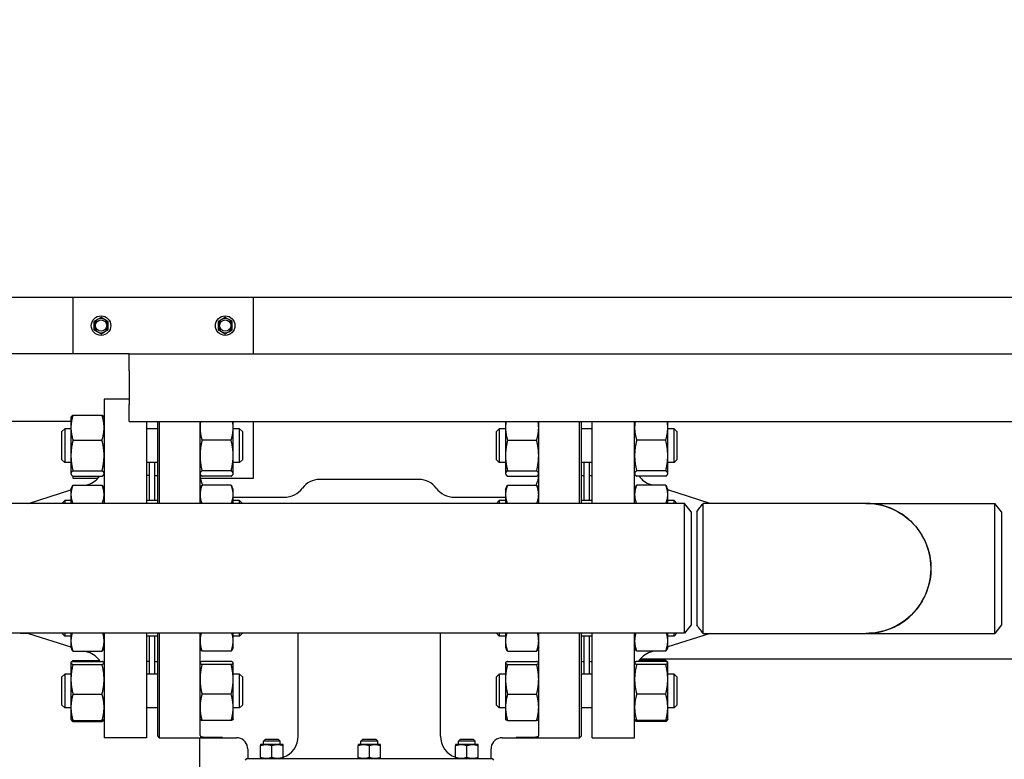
# Model space of a CAD drawing. Header units: inches. Extents: x 18 to 846, y -44 to 561.
# Tile 612 of 642: x 482 to 504, y 514 to 530. Entities that reach past the tile are written whole.
import ezdxf

# ---------------------------------------------------------------- set-up
doc = ezdxf.new("R2010")
doc.units = ezdxf.units.IN
doc.header["$LTSCALE"] = 24
doc.header["$MEASUREMENT"] = 0
doc.layers.add('Dimension (ANSI)', color=7, linetype='Continuous', lineweight=25)
doc.layers.add('Visible (ANSI)', color=7, linetype='Continuous', lineweight=30)
doc.styles.add('Note Text (ANSI)', font='tahoma.ttf')
doc.dimstyles.new('SB Fraction-16 (ANSI)', dxfattribs={"dimscale": 24, "dimtxt": 0.125, "dimasz": 0.098425, "dimexe": 0.125, "dimexo": 0.0625, "dimgap": 0.031496, "dimtad": 0, "dimtih": 1, "dimtoh": 1, "dimdec": 4, "dimrnd": 1e-08, "dimzin": 0, "dimdsep": 46, "dimlunit": 5, "dimtxsty": 'Note Text (ANSI)', "dimcen": 0.09, "dimdle": 0.393701, "dimclrd": 256, "dimclre": 256, "dimclrt": 256, "dimadec": 0, "dimazin": 3, "dimtfac": 0.96, "dimtofl": 0, "dimtmove": 0, "dimatfit": 3, "dimfxl": 1, "dimfrac": 2, "dimtolj": 1, "dimtzin": 12, "dimlwd": -1, "dimlwe": -1, "dimarcsym": 0})

# ---------------------------------------------------------------- blocks, each defined once
blk = doc.blocks.new('*D17')
at = {"layer": 'Defpoints', "color": 0, "transparency": 16777216}
for p in [(534.178, 542.244), (336.178, 524.056), (534.178, 524.056)]:
    blk.add_point(p, dxfattribs=at)
at = {"layer": 'Dimension (ANSI)', "transparency": 16777216}
for p, q in [((336.178, 525.556), (336.178, 545.244)), ((534.178, 525.556), (534.178, 545.244)), ((338.541, 542.244), (431.346, 542.244)), ((531.816, 542.244), (439.011, 542.244))]:
    blk.add_line(p, q, dxfattribs=at)
for points in [[(338.541, 542.638), (338.541, 541.851), (336.178, 542.244)], [(531.816, 542.638), (531.816, 541.851), (534.178, 542.244)]]:
    blk.add_solid(points, dxfattribs=at)
at = {"layer": 'Dimension (ANSI)', "transparency": 16777216, "insert": (432.102, 543.813), "char_height": 3, "attachment_point": 1, "style": 'Note Text (ANSI)'}
blk.add_mtext('\\A1;198', dxfattribs=at)

msp = doc.modelspace()

# ---------------------------------------------------------------- linework, layer by layer
at = {"layer": 'Visible (ANSI)'}
for p, q in [((483.36593, 524.0563), (469.36593, 524.0563)), ((483.36593, 524.0563), (483.36593, 522.8063)), ((487.36593, 524.0563), (483.36593, 524.0563)), ((506.58468, 524.0563), (487.36593, 524.0563)), ((487.36593, 522.8063), (487.36593, 524.0563)), ((483.99093, 523.61144), (483.91293, 523.5664)), ((484.06893, 523.5664), (483.99093, 523.61144)), ((486.74093, 523.61144), (486.66293, 523.5664)), ((486.81893, 523.5664), (486.74093, 523.61144)), ((483.91293, 523.5664), (483.83493, 523.52137)), ((483.83493, 523.52137), (483.83493, 523.4313)), ((483.83493, 523.4313), (483.83493, 523.34124)), ((484.14693, 523.52137), (484.06893, 523.5664)), ((484.14693, 523.4313), (484.14693, 523.52137)), ((484.14693, 523.34124), (484.14693, 523.4313)), ((486.66293, 523.5664), (486.58493, 523.52137)), ((486.58493, 523.52137), (486.58493, 523.4313)), ((486.58493, 523.4313), (486.58493, 523.34124)), ((486.89693, 523.52137), (486.81893, 523.5664)), ((486.89693, 523.4313), (486.89693, 523.52137)), ((486.89693, 523.34124), (486.89693, 523.4313)), ((483.83493, 523.34124), (483.91293, 523.2962)), ((483.91293, 523.2962), (483.99093, 523.25117)), ((483.99093, 523.25117), (484.06893, 523.2962)), ((484.06893, 523.2962), (484.14693, 523.34124)), ((486.58493, 523.34124), (486.66293, 523.2962)), ((486.66293, 523.2962), (486.74093, 523.25117)), ((486.74093, 523.25117), (486.81893, 523.2962)), ((486.81893, 523.2962), (486.89693, 523.34124)), ((484.61593, 522.8063), (472.56811, 522.8063)), ((484.61593, 522.8063), (532.54636, 522.8063)), ((484.61593, 522.4313), (484.61593, 522.8063)), ((484.61593, 522.4313), (484.61593, 521.6813)), ((484.05843, 521.8063), (484.05843, 519.4938)), ((484.61593, 521.8063), (484.05843, 521.8063)), ((484.61593, 521.3063), (484.61593, 521.6813)), ((483.32443, 521.39751), (483.32858, 521.40641)), ((483.32443, 521.39751), (483.32443, 521.171)), ((483.36952, 521.44899), (484.01334, 521.44899)), ((484.05843, 521.39751), (484.05428, 521.40641)), ((483.32443, 521.3063), (476.42843, 521.3063)), ((484.61593, 521.3063), (531.04636, 521.3063)), ((484.99843, 521.3063), (484.99843, 519.4938)), ((485.24593, 519.4938), (485.24593, 521.3063)), ((485.27718, 521.3063), (485.27718, 519.4938)), ((486.18343, 519.4938), (486.18343, 521.3063)), ((486.91743, 521.171), (486.91743, 521.3063)), ((487.36593, 520.0563), (487.36593, 521.3063)), ((492.94943, 521.3063), (492.94943, 521.171)), ((493.68343, 519.4938), (493.68343, 521.3063)), ((494.58968, 519.4938), (494.58968, 521.3063)), ((494.62093, 521.3063), (494.62093, 519.4938)), ((494.86843, 519.4938), (494.86843, 521.3063)), ((495.80843, 519.4938), (495.80843, 521.3063)), ((496.54243, 521.171), (496.54243, 521.3063)), ((483.12343, 521.08501), (483.18593, 521.14751)), ((483.12343, 520.46001), (483.12343, 521.08501)), ((483.18593, 521.14751), (483.18593, 520.39751)), ((483.32443, 521.14751), (483.18593, 521.14751)), ((483.32443, 521.171), (483.32443, 520.55478)), ((485.24593, 521.14751), (484.99843, 521.14751)), ((486.91743, 520.55478), (486.91743, 521.171)), ((487.06093, 521.14751), (486.91743, 521.14751)), ((487.06093, 520.39751), (487.06093, 521.14751)), ((487.12343, 521.08501), (487.06093, 521.14751)), ((487.12343, 521.08501), (487.12343, 520.46001)), ((492.74593, 521.08501), (492.80843, 521.14751)), ((492.74593, 520.46001), (492.74593, 521.08501)), ((492.80843, 521.14751), (492.80843, 520.39751)), ((492.94943, 521.14751), (492.80843, 521.14751)), ((492.94943, 521.171), (492.94943, 520.55478)), ((494.86843, 521.14751), (494.62093, 521.14751)), ((496.54243, 520.55478), (496.54243, 521.171)), ((496.68343, 521.14751), (496.54243, 521.14751)), ((496.68343, 520.39751), (496.68343, 521.14751)), ((496.74593, 521.08501), (496.68343, 521.14751)), ((496.74593, 521.08501), (496.74593, 520.46001)), ((483.36952, 520.89302), (484.01334, 520.89302)), ((486.87234, 520.89302), (486.22852, 520.89302)), ((492.99452, 520.89302), (493.63834, 520.89302)), ((496.49734, 520.89302), (495.85352, 520.89302)), ((483.32443, 520.55478), (483.32443, 520.15628)), ((486.91743, 520.15628), (486.91743, 520.55478)), ((492.94943, 520.55478), (492.94943, 520.15628)), ((496.54243, 520.15628), (496.54243, 520.55478)), ((483.12343, 520.46001), (483.18593, 520.39751)), ((483.32443, 520.39751), (483.18593, 520.39751)), ((485.24593, 520.39751), (484.99843, 520.39751)), ((485.05843, 520.39751), (485.05843, 519.55639)), ((485.17843, 520.39751), (485.17843, 519.55639)), ((487.06093, 520.39751), (486.91743, 520.39751)), ((487.12343, 520.46001), (487.06093, 520.39751)), ((492.74593, 520.46001), (492.80843, 520.39751)), ((492.94943, 520.39751), (492.80843, 520.39751)), ((494.86843, 520.39751), (494.62093, 520.39751)), ((494.68343, 520.39751), (494.68343, 519.55639)), ((494.80343, 520.39751), (494.80343, 519.55639)), ((496.68343, 520.39751), (496.54243, 520.39751)), ((496.74593, 520.46001), (496.68343, 520.39751)), ((483.32443, 520.15628), (483.32443, 520.14751)), ((483.32443, 520.14751), (483.32858, 520.13861)), ((483.36593, 520.09864), (483.36593, 520.0563)), ((483.36952, 520.21654), (484.01334, 520.21654)), ((483.36952, 520.09603), (484.01334, 520.09603)), ((484.05843, 520.14751), (484.05428, 520.13861)), ((485.05843, 520.1163), (484.99843, 520.1163)), ((485.18343, 519.55639), (485.18343, 520.1163)), ((485.18343, 520.1163), (485.24593, 520.1163)), ((486.18343, 520.14751), (486.18758, 520.13861)), ((486.87234, 520.21654), (486.22852, 520.21654)), ((486.87234, 520.09603), (486.22852, 520.09603)), ((486.91743, 520.14751), (486.91328, 520.13861)), ((486.91743, 520.14751), (486.91743, 520.15628)), ((492.94943, 520.15628), (492.94943, 520.14751)), ((492.94943, 520.14751), (492.95358, 520.13861)), ((492.99452, 520.21654), (493.63834, 520.21654)), ((492.99452, 520.09603), (493.63834, 520.09603)), ((493.68343, 520.14751), (493.67928, 520.13861)), ((494.62093, 520.1163), (494.68343, 520.1163)), ((494.80843, 519.55639), (494.80843, 520.1163)), ((494.80843, 520.1163), (494.86843, 520.1163)), ((495.80843, 520.14751), (495.81258, 520.13861)), ((496.49734, 520.21654), (495.85352, 520.21654)), ((496.49734, 520.09603), (495.85352, 520.09603)), ((496.54243, 520.14751), (496.53828, 520.13861)), ((496.54243, 520.14751), (496.54243, 520.15628)), ((483.32443, 519.80639), (483.35355, 519.86885)), ((483.36593, 520.0563), (483.9286, 520.0563)), ((483.36952, 519.89989), (484.01334, 519.89989)), ((483.65932, 519.89989), (483.7094, 519.91575)), ((484.05843, 519.80639), (484.0293, 519.86885)), ((485.17843, 520.0563), (485.18343, 520.0563)), ((485.18343, 519.9963), (485.17843, 519.9963)), ((486.18343, 519.80639), (486.21255, 519.86885)), ((486.18906, 520.0563), (487.36593, 520.0563)), ((486.87234, 519.89989), (486.22852, 519.89989)), ((486.91743, 519.80639), (486.8883, 519.86885)), ((491.03579, 520.02481), (488.83107, 520.02481)), ((492.94943, 519.80639), (492.97855, 519.86885)), ((492.99452, 519.89989), (493.63834, 519.89989)), ((493.68343, 519.80639), (493.6543, 519.86885)), ((494.80843, 519.9963), (494.80343, 519.9963)), ((495.80843, 519.80639), (495.83755, 519.86885)), ((496.49734, 519.89989), (495.85352, 519.89989)), ((496.20754, 519.89989), (496.15745, 519.91575)), ((496.54243, 519.80639), (496.5133, 519.86885)), ((482.3851, 519.4963), (483.32443, 519.79382)), ((483.32443, 519.80639), (483.32443, 519.69093)), ((483.32443, 519.69093), (483.32443, 519.4938)), ((486.91743, 519.69093), (486.91743, 519.80639)), ((486.91743, 519.4938), (486.91743, 519.69093)), ((492.94943, 519.80639), (492.94943, 519.69093)), ((492.94943, 519.69093), (492.94943, 519.4938)), ((496.54243, 519.69093), (496.54243, 519.80639)), ((497.48176, 519.4963), (496.54243, 519.79382)), ((496.54243, 519.4938), (496.54243, 519.69093)), ((496.91456, 519.4938), (460.0773, 519.4938)), ((482.20038, 519.4938), (482.2023, 519.4963)), ((482.3851, 519.4963), (482.2023, 519.4963)), ((482.2023, 519.4963), (482.2023, 519.4938)), ((482.3851, 519.4963), (482.3851, 519.4938)), ((483.12343, 519.49389), (483.18593, 519.55639)), ((483.12343, 519.4938), (483.12343, 519.49389)), ((483.18593, 519.55639), (483.18593, 519.4938)), ((483.32443, 519.55639), (483.18593, 519.55639)), ((485.24593, 519.55639), (484.99843, 519.55639)), ((486.91743, 519.63111), (488.04959, 519.63111)), ((487.06093, 519.55639), (486.91743, 519.55639)), ((487.06093, 519.4938), (487.06093, 519.55639)), ((487.12343, 519.49389), (487.06093, 519.55639)), ((487.12343, 519.49389), (487.12343, 519.4938)), ((491.81726, 519.63111), (492.94943, 519.63111)), ((492.74593, 519.49389), (492.80843, 519.55639)), ((492.74593, 519.4938), (492.74593, 519.49389)), ((492.80843, 519.55639), (492.80843, 519.4938)), ((492.94943, 519.55639), (492.80843, 519.55639)), ((494.86843, 519.55639), (494.62093, 519.55639)), ((496.68343, 519.55639), (496.54243, 519.55639)), ((496.68343, 519.4938), (496.68343, 519.55639)), ((496.74593, 519.49389), (496.68343, 519.55639)), ((496.74593, 519.49389), (496.74593, 519.4938)), ((496.91456, 516.6188), (496.91456, 519.4938)), ((497.05843, 519.3063), (496.91456, 519.4938)), ((500.93072, 519.4963), (497.32582, 519.4963)), ((500.93072, 519.4963), (503.78956, 519.4963)), ((503.78956, 516.6163), (503.78956, 519.4963)), ((503.93343, 519.3088), (503.78956, 519.4963)), ((497.05843, 519.3063), (497.05843, 516.8063)), ((497.18343, 519.30876), (497.18343, 516.80382)), ((503.93343, 519.3088), (503.93343, 516.8038)), ((496.91456, 516.6188), (460.0773, 516.6188)), ((482.20038, 516.6188), (482.2023, 516.6163)), ((482.2023, 516.6188), (482.2023, 516.6163)), ((482.3851, 516.6163), (482.2023, 516.6163)), ((482.3851, 516.6188), (482.3851, 516.6163)), ((482.3851, 516.6163), (483.32443, 516.31878)), ((483.12343, 516.61871), (483.12343, 516.6188)), ((483.12343, 516.61871), (483.18593, 516.55621)), ((483.18593, 516.6188), (483.18593, 516.55621)), ((483.32443, 516.6188), (483.32443, 516.44973)), ((484.05843, 516.6188), (484.05843, 514.3063)), ((484.99843, 516.6188), (484.99843, 514.3063)), ((485.24593, 514.33755), (485.24593, 516.6188)), ((485.27718, 516.6188), (485.27718, 514.3063)), ((486.18343, 514.35461), (486.18343, 516.6188)), ((486.91743, 516.44973), (486.91743, 516.6188)), ((487.06093, 516.55621), (487.06093, 516.6188)), ((487.12343, 516.61871), (487.06093, 516.55621)), ((487.12343, 516.6188), (487.12343, 516.61871)), ((488.35863, 514.3437), (488.35863, 516.61873)), ((491.50823, 514.3437), (491.50823, 516.61873)), ((492.74593, 516.61871), (492.74593, 516.6188)), ((492.74593, 516.61871), (492.80843, 516.55621)), ((492.80843, 516.6188), (492.80843, 516.55621)), ((492.94943, 516.6188), (492.94943, 516.44973)), ((493.68343, 514.35461), (493.68343, 516.6188)), ((494.58968, 514.3063), (494.58968, 516.6188)), ((494.62093, 516.6188), (494.62093, 514.33755)), ((494.86843, 514.3063), (494.86843, 516.6188)), ((495.80843, 514.3063), (495.80843, 516.6188)), ((496.54243, 516.44973), (496.54243, 516.6188)), ((497.48176, 516.6163), (496.54243, 516.31878)), ((496.68343, 516.55621), (496.68343, 516.6188)), ((496.74593, 516.61871), (496.68343, 516.55621)), ((496.74593, 516.6188), (496.74593, 516.61871)), ((497.05843, 516.8063), (496.91456, 516.6188)), ((497.32582, 516.6163), (500.93072, 516.6163)), ((500.93072, 516.6163), (503.78956, 516.6163)), ((503.93343, 516.8038), (503.78956, 516.6163)), ((483.32443, 516.55621), (483.18593, 516.55621)), ((483.32443, 516.44973), (483.32443, 516.30621)), ((485.24593, 516.55621), (484.99843, 516.55621)), ((485.05843, 516.55621), (485.05843, 515.7151)), ((485.17843, 516.55621), (485.17843, 515.7151)), ((485.18343, 515.9963), (485.18343, 516.55621)), ((487.06093, 516.55621), (486.91743, 516.55621)), ((486.91743, 516.30621), (486.91743, 516.44973)), ((492.94943, 516.55621), (492.80843, 516.55621)), ((492.94943, 516.44973), (492.94943, 516.30621)), ((494.86843, 516.55621), (494.62093, 516.55621)), ((494.68343, 516.55621), (494.68343, 515.7151)), ((494.80343, 516.55621), (494.80343, 515.7151)), ((494.80843, 515.9963), (494.80843, 516.55621)), ((496.68343, 516.55621), (496.54243, 516.55621)), ((496.54243, 516.30621), (496.54243, 516.44973)), ((483.32443, 516.30621), (483.34391, 516.26445)), ((483.36952, 516.21966), (484.01334, 516.21966)), ((483.63739, 516.21966), (483.7094, 516.19685)), ((484.05843, 516.30621), (484.03895, 516.26445)), ((486.18343, 516.30621), (486.20291, 516.26445)), ((486.87234, 516.21966), (486.22852, 516.21966)), ((486.91743, 516.30621), (486.89795, 516.26445)), ((492.94943, 516.30621), (492.96891, 516.26445)), ((492.99452, 516.21966), (493.63834, 516.21966)), ((493.68343, 516.30621), (493.66395, 516.26445)), ((495.80843, 516.30621), (495.82791, 516.26445)), ((496.49734, 516.21966), (495.85352, 516.21966)), ((496.22946, 516.21966), (496.15745, 516.19685)), ((496.54243, 516.30621), (496.52295, 516.26445)), ((483.32443, 515.9651), (483.32572, 515.96787)), ((483.32443, 515.9651), (483.32443, 515.96234)), ((483.32443, 515.96234), (483.32443, 515.6004)), ((483.32572, 515.96787), (483.32858, 515.974)), ((483.36952, 516.01658), (483.96111, 516.01658)), ((483.36952, 515.99622), (484.01334, 515.99622)), ((484.05843, 515.9651), (484.05714, 515.96787)), ((485.05843, 515.9963), (484.99843, 515.9963)), ((485.18343, 516.1163), (485.17843, 516.1163)), ((485.18343, 515.9963), (485.24593, 515.9963)), ((486.18343, 515.9651), (486.18472, 515.96787)), ((486.87234, 515.99622), (486.22852, 515.99622)), ((486.91743, 515.9651), (486.91614, 515.96787)), ((486.91743, 515.96234), (486.91743, 515.9651)), ((486.91743, 515.6004), (486.91743, 515.96234)), ((492.94943, 515.9651), (492.95072, 515.96787)), ((492.94943, 515.9651), (492.94943, 515.96234)), ((492.94943, 515.96234), (492.94943, 515.6004)), ((492.99452, 515.99622), (493.63834, 515.99622)), ((493.68343, 515.9651), (493.68214, 515.96787)), ((494.62093, 515.9963), (494.68343, 515.9963)), ((494.80843, 516.1163), (494.80343, 516.1163)), ((494.80343, 516.0563), (494.80843, 516.0563)), ((494.80843, 515.9963), (494.86843, 515.9963)), ((495.80843, 515.9651), (495.80972, 515.96787)), ((496.49734, 515.99622), (495.85352, 515.99622)), ((496.49734, 516.01658), (495.90575, 516.01658)), ((495.93826, 516.0563), (505.36696, 516.0563)), ((496.54114, 515.96787), (496.53828, 515.974)), ((496.54243, 515.9651), (496.54114, 515.96787)), ((496.54243, 515.96234), (496.54243, 515.9651)), ((496.54243, 515.6004), (496.54243, 515.96234)), ((483.36952, 515.92846), (484.01334, 515.92846)), ((486.87234, 515.92846), (486.22852, 515.92846)), ((492.99452, 515.92846), (493.63834, 515.92846)), ((496.49734, 515.92846), (495.85352, 515.92846)), ((483.12343, 515.6526), (483.18593, 515.7151)), ((483.12343, 515.0276), (483.12343, 515.6526)), ((483.18593, 515.7151), (483.18593, 514.9651)), ((483.32443, 515.7151), (483.18593, 515.7151)), ((483.32443, 515.6004), (483.32443, 514.97816)), ((485.24593, 515.7151), (484.99843, 515.7151)), ((487.06093, 515.7151), (486.91743, 515.7151)), ((486.91743, 514.97816), (486.91743, 515.6004)), ((487.06093, 514.9651), (487.06093, 515.7151)), ((487.12343, 515.6526), (487.06093, 515.7151)), ((487.12343, 515.6526), (487.12343, 515.0276)), ((492.74593, 515.6526), (492.80843, 515.7151)), ((492.74593, 515.0276), (492.74593, 515.6526)), ((492.80843, 515.7151), (492.80843, 514.9651)), ((492.94943, 515.7151), (492.80843, 515.7151)), ((492.94943, 515.6004), (492.94943, 514.97816)), ((494.86843, 515.7151), (494.62093, 515.7151)), ((496.68343, 515.7151), (496.54243, 515.7151)), ((496.54243, 514.97816), (496.54243, 515.6004)), ((496.68343, 514.9651), (496.68343, 515.7151)), ((496.74593, 515.6526), (496.68343, 515.7151)), ((496.74593, 515.6526), (496.74593, 515.0276)), ((483.36952, 515.27234), (484.01334, 515.27234)), ((486.87234, 515.27234), (486.22852, 515.27234)), ((492.99452, 515.27234), (493.63834, 515.27234)), ((496.49734, 515.27234), (495.85352, 515.27234)), ((483.12343, 515.0276), (483.18593, 514.9651)), ((483.32443, 514.9651), (483.18593, 514.9651)), ((483.32443, 514.97816), (483.32443, 514.7151)), ((485.24593, 514.9651), (484.99843, 514.9651)), ((486.91743, 514.7151), (486.91743, 514.97816)), ((487.06093, 514.9651), (486.91743, 514.9651)), ((487.12343, 515.0276), (487.06093, 514.9651)), ((492.74593, 515.0276), (492.80843, 514.9651)), ((492.94943, 514.9651), (492.80843, 514.9651)), ((492.94943, 514.97816), (492.94943, 514.7151)), ((494.86843, 514.9651), (494.62093, 514.9651)), ((496.54243, 514.7151), (496.54243, 514.97816)), ((496.68343, 514.9651), (496.54243, 514.9651)), ((496.74593, 515.0276), (496.68343, 514.9651)), ((483.32443, 514.7151), (483.32572, 514.71232)), ((483.32572, 514.71232), (483.32858, 514.7062)), ((483.36952, 514.68398), (484.01334, 514.68398)), ((483.36952, 514.66362), (484.01334, 514.66362)), ((484.05714, 514.71232), (484.05428, 514.7062)), ((484.05843, 514.7151), (484.05714, 514.71232)), ((486.18343, 514.7151), (486.18472, 514.71232)), ((486.87234, 514.68398), (486.22852, 514.68398)), ((486.91743, 514.7151), (486.91614, 514.71232)), ((492.94943, 514.7151), (492.95072, 514.71232)), ((492.99452, 514.68398), (493.63834, 514.68398)), ((493.68343, 514.7151), (493.68214, 514.71232)), ((495.80843, 514.7151), (495.80972, 514.71232)), ((495.80972, 514.71232), (495.81258, 514.7062)), ((496.49734, 514.68398), (495.85352, 514.68398)), ((496.49734, 514.66362), (495.85352, 514.66362)), ((496.54114, 514.71232), (496.53828, 514.7062)), ((496.54243, 514.7151), (496.54114, 514.71232)), ((484.99843, 514.3063), (484.05843, 514.3063)), ((485.24593, 514.33755), (485.27718, 514.3063)), ((485.27718, 514.3063), (486.18343, 514.3063)), ((486.17843, 505.96642), (486.17843, 514.3063)), ((486.68343, 514.30764), (486.18343, 514.30764)), ((486.18343, 514.30764), (486.18343, 514.3063)), ((486.18343, 514.3063), (486.98843, 514.3063)), ((487.62373, 514.2689), (487.58648, 514.23165)), ((487.96148, 514.23165), (487.58648, 514.23165)), ((487.58648, 514.1562), (487.58648, 514.23165)), ((487.92423, 514.2689), (487.62373, 514.2689)), ((487.92423, 514.2689), (487.96148, 514.23165)), ((487.96148, 514.1562), (487.96148, 514.23165)), ((489.78318, 514.2689), (489.74593, 514.23165)), ((490.12093, 514.23165), (489.74593, 514.23165)), ((489.74593, 514.1562), (489.74593, 514.23165)), ((490.08368, 514.2689), (489.78318, 514.2689)), ((490.08368, 514.2689), (490.12093, 514.23165)), ((490.12093, 514.1562), (490.12093, 514.23165)), ((491.94263, 514.2689), (491.90538, 514.23165)), ((492.28038, 514.23165), (491.90538, 514.23165)), ((491.90538, 514.1562), (491.90538, 514.23165)), ((492.24313, 514.2689), (491.94263, 514.2689)), ((492.24313, 514.2689), (492.28038, 514.23165)), ((492.28038, 514.1562), (492.28038, 514.23165)), ((492.87843, 514.3063), (493.68343, 514.3063)), ((493.68343, 514.30764), (493.18343, 514.30764)), ((493.68343, 514.3063), (493.68343, 514.30764)), ((493.68343, 514.3063), (494.58968, 514.3063)), ((494.62093, 514.33755), (494.58968, 514.3063)), ((494.86843, 514.3063), (495.80843, 514.3063)), ((487.23843, 514.0563), (487.23843, 513.8437)), ((487.64898, 514.1562), (487.52398, 514.1562)), ((487.52398, 513.86603), (487.52398, 514.13387)), ((487.89898, 514.1562), (487.64898, 514.1562)), ((487.77398, 513.86603), (487.77398, 514.13387)), ((488.02398, 514.1562), (487.89898, 514.1562)), ((488.02398, 513.86603), (488.02398, 514.13387)), ((489.80843, 514.1562), (489.68343, 514.1562)), ((489.68343, 513.86603), (489.68343, 514.13387)), ((490.05843, 514.1562), (489.80843, 514.1562)), ((489.93343, 513.86603), (489.93343, 514.13387)), ((490.18343, 514.1562), (490.05843, 514.1562)), ((490.18343, 513.86603), (490.18343, 514.13387)), ((491.96788, 514.1562), (491.84288, 514.1562)), ((491.84288, 513.86603), (491.84288, 514.13387)), ((492.21788, 514.1562), (491.96788, 514.1562)), ((492.09288, 513.86603), (492.09288, 514.13387)), ((492.34288, 514.1562), (492.21788, 514.1562)), ((492.34288, 513.86603), (492.34288, 514.13387)), ((492.62843, 513.8437), (492.62843, 514.0563)), ((487.21468, 513.8437), (487.18343, 513.81245)), ((487.21468, 513.8437), (487.27777, 513.8437)), ((487.27777, 513.8437), (488.79922, 513.8437)), ((488.79922, 513.8437), (491.06764, 513.8437)), ((491.06764, 513.8437), (492.58909, 513.8437)), ((492.58909, 513.8437), (492.65218, 513.8437)), ((492.65218, 513.8437), (492.68343, 513.81245))]:
    msp.add_line(p, q, dxfattribs=at)
for centre, radius in [((483.99093, 523.4313), 0.216), ((486.74093, 523.4313), 0.216), ((483.99093, 523.4313), 0.1248), ((486.74093, 523.4313), 0.1248)]:
    msp.add_circle(centre, radius, dxfattribs=at)
for centre, radius, start, end in [((483.99093, 523.4313), 0.156, 60, 120), ((486.74093, 523.4313), 0.156, 60, 120), ((483.99093, 523.4313), 0.156, 120, 180), ((483.99093, 523.4313), 0.156, 180, 240), ((483.99093, 523.4313), 0.156, 0, 60), ((483.99093, 523.4313), 0.156, 300, 0), ((486.74093, 523.4313), 0.156, 120, 180), ((486.74093, 523.4313), 0.156, 180, 240), ((486.74093, 523.4313), 0.156, 0, 60), ((486.74093, 523.4313), 0.156, 300, 0), ((483.99093, 523.4313), 0.156, 240, 300), ((486.74093, 523.4313), 0.156, 240, 300), ((483.55843, 520.39242), 0.5, 287.574716, 323.645749), ((486.68343, 520.13111), 0.5, 180, 207.543912), ((493.18343, 520.13111), 0.5, 332.456088, 0), ((496.30843, 520.39242), 0.5, 216.354251, 252.425284), ((488.83107, 519.55237), 0.47244, 90, 143.477266), ((491.03579, 519.55237), 0.47244, 36.522734, 90), ((488.04959, 520.13111), 0.5, 270, 323.477266), ((491.81726, 520.13111), 0.5, 216.522734, 270), ((500.93343, 518.0563), 1.44, 269.94622, 90.05378), ((483.55843, 515.72019), 0.5, 33.50812, 72.425284), ((496.30843, 515.72019), 0.5, 107.574716, 146.49188), ((486.98843, 514.0563), 0.25, 8.604112, 90), ((487.85863, 514.3437), 0.5, 289.311794, 0), ((492.00823, 514.3437), 0.5, 180, 250.688206), ((492.87843, 514.0563), 0.25, 90, 171.395888)]:
    msp.add_arc(centre, radius, start, end, dxfattribs=at)
for points, weights in [([(483.36952, 521.44899), (483.32443, 521.30002), (483.32443, 521.171)], [1, 1.0379548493, 1]), ([(483.32858, 521.40641), (483.33786, 521.42632), (483.36952, 521.44899)], [1.01611555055, 1.02634702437, 1]), ([(484.01334, 521.44899), (484.04499, 521.42632), (484.05428, 521.40641)], [1, 1.02634702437, 1.01611555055]), ([(484.05843, 521.171), (484.05843, 521.30002), (484.01334, 521.44899)], [1, 1.0379548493, 1]), ([(486.19472, 521.3063), (486.18343, 521.23737), (486.18343, 521.171)], [1.0189754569, 1.01917066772, 1]), ([(486.91743, 521.171), (486.91743, 521.23737), (486.90614, 521.3063)], [1, 1.01917066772, 1.0189754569]), ([(492.96072, 521.3063), (492.94943, 521.23737), (492.94943, 521.171)], [1.0189754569, 1.01917066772, 1]), ([(493.68343, 521.171), (493.68343, 521.23737), (493.67214, 521.3063)], [1, 1.01917066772, 1.0189754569]), ([(495.81972, 521.3063), (495.80843, 521.23737), (495.80843, 521.171)], [1.0189754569, 1.01917066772, 1]), ([(496.54243, 521.171), (496.54243, 521.23737), (496.53114, 521.3063)], [1, 1.01917066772, 1.0189754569]), ([(483.32443, 521.171), (483.32443, 521.04199), (483.36952, 520.89302)], [1, 1.0379548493, 1]), ([(484.01334, 520.89302), (484.05843, 521.04199), (484.05843, 521.171)], [1, 1.0379548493, 1]), ([(486.18343, 521.171), (486.18343, 521.04199), (486.22852, 520.89302)], [1, 1.0379548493, 1]), ([(486.87234, 520.89302), (486.91743, 521.04199), (486.91743, 521.171)], [1, 1.0379548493, 1]), ([(492.94943, 521.171), (492.94943, 521.04199), (492.99452, 520.89302)], [1, 1.0379548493, 1]), ([(493.63834, 520.89302), (493.68343, 521.04199), (493.68343, 521.171)], [1, 1.0379548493, 1]), ([(495.80843, 521.171), (495.80843, 521.04199), (495.85352, 520.89302)], [1, 1.0379548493, 1]), ([(496.49734, 520.89302), (496.54243, 521.04199), (496.54243, 521.171)], [1, 1.0379548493, 1]), ([(483.36952, 520.89302), (483.32443, 520.71176), (483.32443, 520.55478)], [1, 1.0379548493, 1]), ([(484.05843, 520.55478), (484.05843, 520.71176), (484.01334, 520.89302)], [1, 1.0379548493, 1]), ([(486.22852, 520.89302), (486.18343, 520.71176), (486.18343, 520.55478)], [1, 1.0379548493, 1]), ([(486.91743, 520.55478), (486.91743, 520.71176), (486.87234, 520.89302)], [1, 1.0379548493, 1]), ([(492.99452, 520.89302), (492.94943, 520.71176), (492.94943, 520.55478)], [1, 1.0379548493, 1]), ([(493.68343, 520.55478), (493.68343, 520.71176), (493.63834, 520.89302)], [1, 1.0379548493, 1]), ([(495.85352, 520.89302), (495.80843, 520.71176), (495.80843, 520.55478)], [1, 1.0379548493, 1]), ([(496.54243, 520.55478), (496.54243, 520.71176), (496.49734, 520.89302)], [1, 1.0379548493, 1]), ([(483.32443, 520.55478), (483.32443, 520.3978), (483.36952, 520.21654)], [1, 1.0379548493, 1]), ([(484.01334, 520.21654), (484.05843, 520.3978), (484.05843, 520.55478)], [1, 1.0379548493, 1]), ([(486.18343, 520.55478), (486.18343, 520.3978), (486.22852, 520.21654)], [1, 1.0379548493, 1]), ([(486.87234, 520.21654), (486.91743, 520.3978), (486.91743, 520.55478)], [1, 1.0379548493, 1]), ([(492.94943, 520.55478), (492.94943, 520.3978), (492.99452, 520.21654)], [1, 1.0379548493, 1]), ([(493.63834, 520.21654), (493.68343, 520.3978), (493.68343, 520.55478)], [1, 1.0379548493, 1]), ([(495.80843, 520.55478), (495.80843, 520.3978), (495.85352, 520.21654)], [1, 1.0379548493, 1]), ([(496.49734, 520.21654), (496.54243, 520.3978), (496.54243, 520.55478)], [1, 1.0379548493, 1]), ([(483.36952, 520.21654), (483.32443, 520.18425), (483.32443, 520.15628)], [1, 1.0379548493, 1]), ([(483.32443, 520.15628), (483.32443, 520.12832), (483.36952, 520.09603)], [1, 1.0379548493, 1]), ([(484.05843, 520.15628), (484.05843, 520.18425), (484.01334, 520.21654)], [1, 1.0379548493, 1]), ([(484.01334, 520.09603), (484.05843, 520.12832), (484.05843, 520.15628)], [1, 1.0379548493, 1]), ([(486.22852, 520.21654), (486.18343, 520.18425), (486.18343, 520.15628)], [1, 1.0379548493, 1]), ([(486.18343, 520.15628), (486.18343, 520.12832), (486.22852, 520.09603)], [1, 1.0379548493, 1]), ([(486.91743, 520.15628), (486.91743, 520.18425), (486.87234, 520.21654)], [1, 1.0379548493, 1]), ([(486.87234, 520.09603), (486.91743, 520.12832), (486.91743, 520.15628)], [1, 1.0379548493, 1]), ([(492.99452, 520.21654), (492.94943, 520.18425), (492.94943, 520.15628)], [1, 1.0379548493, 1]), ([(492.94943, 520.15628), (492.94943, 520.12832), (492.99452, 520.09603)], [1, 1.0379548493, 1]), ([(493.68343, 520.15628), (493.68343, 520.18425), (493.63834, 520.21654)], [1, 1.0379548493, 1]), ([(493.63834, 520.09603), (493.68343, 520.12832), (493.68343, 520.15628)], [1, 1.0379548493, 1]), ([(495.85352, 520.21654), (495.80843, 520.18425), (495.80843, 520.15628)], [1, 1.0379548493, 1]), ([(495.80843, 520.15628), (495.80843, 520.12832), (495.85352, 520.09603)], [1, 1.0379548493, 1]), ([(496.54243, 520.15628), (496.54243, 520.18425), (496.49734, 520.21654)], [1, 1.0379548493, 1]), ([(496.49734, 520.09603), (496.54243, 520.12832), (496.54243, 520.15628)], [1, 1.0379548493, 1]), ([(483.36952, 519.89989), (483.32443, 519.78791), (483.32443, 519.69093)], [1, 1.0379548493, 1]), ([(483.35355, 519.86885), (483.36062, 519.88399), (483.36952, 519.89989)], [1.01175569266, 1.00727059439, 1]), ([(484.05843, 519.69093), (484.05843, 519.78791), (484.01334, 519.89989)], [1, 1.0379548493, 1]), ([(484.01334, 519.89989), (484.02224, 519.88399), (484.0293, 519.86885)], [1, 1.00727059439, 1.01175569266]), ([(486.22852, 519.89989), (486.18343, 519.78791), (486.18343, 519.69093)], [1, 1.0379548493, 1]), ([(486.21255, 519.86885), (486.21962, 519.88399), (486.22852, 519.89989)], [1.01175569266, 1.00727059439, 1]), ([(486.91743, 519.69093), (486.91743, 519.78791), (486.87234, 519.89989)], [1, 1.0379548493, 1]), ([(486.87234, 519.89989), (486.88124, 519.88399), (486.8883, 519.86885)], [1, 1.00727059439, 1.01175569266]), ([(492.99452, 519.89989), (492.94943, 519.78791), (492.94943, 519.69093)], [1, 1.0379548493, 1]), ([(492.97855, 519.86885), (492.98562, 519.88399), (492.99452, 519.89989)], [1.01175569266, 1.00727059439, 1]), ([(493.63834, 519.89989), (493.64724, 519.88399), (493.6543, 519.86885)], [1, 1.00727059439, 1.01175569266]), ([(493.68343, 519.69093), (493.68343, 519.78791), (493.63834, 519.89989)], [1, 1.0379548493, 1]), ([(495.85352, 519.89989), (495.80843, 519.78791), (495.80843, 519.69093)], [1, 1.0379548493, 1]), ([(495.83755, 519.86885), (495.84462, 519.88399), (495.85352, 519.89989)], [1.01175569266, 1.00727059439, 1]), ([(496.54243, 519.69093), (496.54243, 519.78791), (496.49734, 519.89989)], [1, 1.0379548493, 1]), ([(496.49734, 519.89989), (496.50624, 519.88399), (496.5133, 519.86885)], [1, 1.00727059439, 1.01175569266]), ([(483.32443, 519.69093), (483.32443, 519.59876), (483.36485, 519.4938)], [1, 1.03600393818, 1.00370126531]), ([(484.01801, 519.4938), (484.05843, 519.59876), (484.05843, 519.69093)], [1.00370126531, 1.03600393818, 1]), ([(486.18343, 519.69093), (486.18343, 519.59876), (486.22385, 519.4938)], [1, 1.03600393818, 1.00370126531]), ([(486.87701, 519.4938), (486.91743, 519.59876), (486.91743, 519.69093)], [1.00370126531, 1.03600393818, 1]), ([(492.94943, 519.69093), (492.94943, 519.59876), (492.98985, 519.4938)], [1, 1.03600393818, 1.00370126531]), ([(493.64301, 519.4938), (493.68343, 519.59876), (493.68343, 519.69093)], [1.00370126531, 1.03600393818, 1]), ([(495.80843, 519.69093), (495.80843, 519.59876), (495.84885, 519.4938)], [1, 1.03600393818, 1.00370126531]), ([(496.50201, 519.4938), (496.54243, 519.59876), (496.54243, 519.69093)], [1.00370126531, 1.03600393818, 1]), ([(483.34958, 516.6188), (483.32443, 516.53077), (483.32443, 516.44973)], [1.01415327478, 1.02854559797, 1]), ([(484.05843, 516.44973), (484.05843, 516.53077), (484.03328, 516.6188)], [1, 1.02854559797, 1.01415327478]), ([(486.20858, 516.6188), (486.18343, 516.53077), (486.18343, 516.44973)], [1.01415327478, 1.02854559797, 1]), ([(486.91743, 516.44973), (486.91743, 516.53077), (486.89228, 516.6188)], [1, 1.02854559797, 1.01415327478]), ([(492.97458, 516.6188), (492.94943, 516.53077), (492.94943, 516.44973)], [1.01415327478, 1.02854559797, 1]), ([(493.68343, 516.44973), (493.68343, 516.53077), (493.65828, 516.6188)], [1, 1.02854559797, 1.01415327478]), ([(495.83358, 516.6188), (495.80843, 516.53077), (495.80843, 516.44973)], [1.01415327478, 1.02854559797, 1]), ([(496.54243, 516.44973), (496.54243, 516.53077), (496.51728, 516.6188)], [1, 1.02854559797, 1.01415327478]), ([(483.32443, 516.44973), (483.32443, 516.34295), (483.36952, 516.21966)], [1, 1.0379548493, 1]), ([(484.01334, 516.21966), (484.05843, 516.34295), (484.05843, 516.44973)], [1, 1.0379548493, 1]), ([(486.18343, 516.44973), (486.18343, 516.34295), (486.22852, 516.21966)], [1, 1.0379548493, 1]), ([(486.87234, 516.21966), (486.91743, 516.34295), (486.91743, 516.44973)], [1, 1.0379548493, 1]), ([(492.94943, 516.44973), (492.94943, 516.34295), (492.99452, 516.21966)], [1, 1.0379548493, 1]), ([(493.63834, 516.21966), (493.68343, 516.34295), (493.68343, 516.44973)], [1, 1.0379548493, 1]), ([(495.80843, 516.44973), (495.80843, 516.34295), (495.85352, 516.21966)], [1, 1.0379548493, 1]), ([(496.49734, 516.21966), (496.54243, 516.34295), (496.54243, 516.44973)], [1, 1.0379548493, 1]), ([(483.36952, 516.21966), (483.35393, 516.24294), (483.34391, 516.26445)], [1, 1.01279805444, 1.01696531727]), ([(484.03895, 516.26445), (484.02892, 516.24294), (484.01334, 516.21966)], [1.01696531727, 1.01279805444, 1]), ([(486.22852, 516.21966), (486.21293, 516.24294), (486.20291, 516.26445)], [1, 1.01279805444, 1.01696531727]), ([(486.89795, 516.26445), (486.88792, 516.24294), (486.87234, 516.21966)], [1.01696531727, 1.01279805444, 1]), ([(492.99452, 516.21966), (492.97893, 516.24294), (492.96891, 516.26445)], [1, 1.01279805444, 1.01696531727]), ([(493.66395, 516.26445), (493.65392, 516.24294), (493.63834, 516.21966)], [1.01696531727, 1.01279805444, 1]), ([(495.85352, 516.21966), (495.83793, 516.24294), (495.82791, 516.26445)], [1, 1.01279805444, 1.01696531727]), ([(496.52295, 516.26445), (496.51292, 516.24294), (496.49734, 516.21966)], [1.01696531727, 1.01279805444, 1]), ([(483.36952, 515.99622), (483.32443, 515.97806), (483.32443, 515.96234)], [1, 1.0379548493, 1]), ([(483.32443, 515.96234), (483.32443, 515.94661), (483.36952, 515.92846)], [1, 1.0379548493, 1]), ([(483.32858, 515.974), (483.33786, 515.99391), (483.36952, 516.01658)], [1.01611555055, 1.02634702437, 1]), ([(483.36952, 516.01658), (483.36597, 516.00486), (483.36272, 515.99339)], [1, 1.00288298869, 1.00532800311]), ([(484.05843, 515.96234), (484.05843, 515.97806), (484.01334, 515.99622)], [1, 1.0379548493, 1]), ([(484.01334, 515.92846), (484.05843, 515.94661), (484.05843, 515.96234)], [1, 1.0379548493, 1]), ([(486.22852, 515.99622), (486.18343, 515.97806), (486.18343, 515.96234)], [1, 1.0379548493, 1]), ([(486.18343, 515.96234), (486.18343, 515.94661), (486.22852, 515.92846)], [1, 1.0379548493, 1]), ([(486.91743, 515.96234), (486.91743, 515.97806), (486.87234, 515.99622)], [1, 1.0379548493, 1]), ([(486.87234, 515.92846), (486.91743, 515.94661), (486.91743, 515.96234)], [1, 1.0379548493, 1]), ([(492.99452, 515.99622), (492.94943, 515.97806), (492.94943, 515.96234)], [1, 1.0379548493, 1]), ([(492.94943, 515.96234), (492.94943, 515.94661), (492.99452, 515.92846)], [1, 1.0379548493, 1]), ([(493.68343, 515.96234), (493.68343, 515.97806), (493.63834, 515.99622)], [1, 1.0379548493, 1]), ([(493.63834, 515.92846), (493.68343, 515.94661), (493.68343, 515.96234)], [1, 1.0379548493, 1]), ([(495.85352, 515.99622), (495.80843, 515.97806), (495.80843, 515.96234)], [1, 1.0379548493, 1]), ([(495.80843, 515.96234), (495.80843, 515.94661), (495.85352, 515.92846)], [1, 1.0379548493, 1]), ([(496.50414, 515.99339), (496.50089, 516.00486), (496.49734, 516.01658)], [1.00532800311, 1.00288298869, 1]), ([(496.49734, 516.01658), (496.52899, 515.99391), (496.53828, 515.974)], [1, 1.02634702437, 1.01611555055]), ([(496.54243, 515.96234), (496.54243, 515.97806), (496.49734, 515.99622)], [1, 1.0379548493, 1]), ([(496.49734, 515.92846), (496.54243, 515.94661), (496.54243, 515.96234)], [1, 1.0379548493, 1]), ([(483.36952, 515.92846), (483.32443, 515.75265), (483.32443, 515.6004)], [1, 1.0379548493, 1]), ([(484.05843, 515.6004), (484.05843, 515.75265), (484.01334, 515.92846)], [1, 1.0379548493, 1]), ([(486.22852, 515.92846), (486.18343, 515.75265), (486.18343, 515.6004)], [1, 1.0379548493, 1]), ([(486.91743, 515.6004), (486.91743, 515.75265), (486.87234, 515.92846)], [1, 1.0379548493, 1]), ([(492.99452, 515.92846), (492.94943, 515.75265), (492.94943, 515.6004)], [1, 1.0379548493, 1]), ([(493.68343, 515.6004), (493.68343, 515.75265), (493.63834, 515.92846)], [1, 1.0379548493, 1]), ([(495.85352, 515.92846), (495.80843, 515.75265), (495.80843, 515.6004)], [1, 1.0379548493, 1]), ([(496.54243, 515.6004), (496.54243, 515.75265), (496.49734, 515.92846)], [1, 1.0379548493, 1]), ([(483.32443, 515.6004), (483.32443, 515.44814), (483.36952, 515.27234)], [1, 1.0379548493, 1]), ([(484.01334, 515.27234), (484.05843, 515.44814), (484.05843, 515.6004)], [1, 1.0379548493, 1]), ([(486.18343, 515.6004), (486.18343, 515.44814), (486.22852, 515.27234)], [1, 1.0379548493, 1]), ([(486.87234, 515.27234), (486.91743, 515.44814), (486.91743, 515.6004)], [1, 1.0379548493, 1]), ([(492.94943, 515.6004), (492.94943, 515.44814), (492.99452, 515.27234)], [1, 1.0379548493, 1]), ([(493.63834, 515.27234), (493.68343, 515.44814), (493.68343, 515.6004)], [1, 1.0379548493, 1]), ([(495.80843, 515.6004), (495.80843, 515.44814), (495.85352, 515.27234)], [1, 1.0379548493, 1]), ([(496.49734, 515.27234), (496.54243, 515.44814), (496.54243, 515.6004)], [1, 1.0379548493, 1]), ([(483.36952, 515.27234), (483.32443, 515.11469), (483.32443, 514.97816)], [1, 1.0379548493, 1]), ([(484.05843, 514.97816), (484.05843, 515.11469), (484.01334, 515.27234)], [1, 1.0379548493, 1]), ([(486.22852, 515.27234), (486.18343, 515.11469), (486.18343, 514.97816)], [1, 1.0379548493, 1]), ([(486.91743, 514.97816), (486.91743, 515.11469), (486.87234, 515.27234)], [1, 1.0379548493, 1]), ([(492.99452, 515.27234), (492.94943, 515.11469), (492.94943, 514.97816)], [1, 1.0379548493, 1]), ([(493.68343, 514.97816), (493.68343, 515.11469), (493.63834, 515.27234)], [1, 1.0379548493, 1]), ([(495.85352, 515.27234), (495.80843, 515.11469), (495.80843, 514.97816)], [1, 1.0379548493, 1]), ([(496.54243, 514.97816), (496.54243, 515.11469), (496.49734, 515.27234)], [1, 1.0379548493, 1]), ([(483.32443, 514.97816), (483.32443, 514.84163), (483.36952, 514.68398)], [1, 1.0379548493, 1]), ([(484.01334, 514.68398), (484.05843, 514.84163), (484.05843, 514.97816)], [1, 1.0379548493, 1]), ([(486.18343, 514.97816), (486.18343, 514.84163), (486.22852, 514.68398)], [1, 1.0379548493, 1]), ([(486.87234, 514.68398), (486.91743, 514.84163), (486.91743, 514.97816)], [1, 1.0379548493, 1]), ([(492.94943, 514.97816), (492.94943, 514.84163), (492.99452, 514.68398)], [1, 1.0379548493, 1]), ([(493.63834, 514.68398), (493.68343, 514.84163), (493.68343, 514.97816)], [1, 1.0379548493, 1]), ([(495.80843, 514.97816), (495.80843, 514.84163), (495.85352, 514.68398)], [1, 1.0379548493, 1]), ([(496.49734, 514.68398), (496.54243, 514.84163), (496.54243, 514.97816)], [1, 1.0379548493, 1]), ([(483.36952, 514.68398), (483.33187, 514.69914), (483.32572, 514.71232)], [1, 1.0314924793, 1.01072411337]), ([(483.32694, 514.71013), (483.33485, 514.68844), (483.36952, 514.66362)], [1.01375847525, 1.02892942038, 1]), ([(484.05714, 514.71232), (484.05099, 514.69914), (484.01334, 514.68398)], [1.01072411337, 1.0314924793, 1]), ([(484.01334, 514.66362), (484.04801, 514.68844), (484.05591, 514.71013)], [1, 1.02892942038, 1.01375847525]), ([(486.22852, 514.68398), (486.19087, 514.69914), (486.18472, 514.71232)], [1, 1.0314924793, 1.01072411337]), ([(486.91614, 514.71232), (486.90999, 514.69914), (486.87234, 514.68398)], [1.01072411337, 1.0314924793, 1]), ([(492.99452, 514.68398), (492.95687, 514.69914), (492.95072, 514.71232)], [1, 1.0314924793, 1.01072411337]), ([(493.68214, 514.71232), (493.67599, 514.69914), (493.63834, 514.68398)], [1.01072411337, 1.0314924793, 1]), ([(495.85352, 514.68398), (495.81587, 514.69914), (495.80972, 514.71232)], [1, 1.0314924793, 1.01072411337]), ([(495.81094, 514.71013), (495.81885, 514.68844), (495.85352, 514.66362)], [1.01375847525, 1.02892942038, 1]), ([(496.54114, 514.71232), (496.53499, 514.69914), (496.49734, 514.68398)], [1.01072411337, 1.0314924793, 1]), ([(496.49734, 514.66362), (496.53201, 514.68844), (496.53991, 514.71013)], [1, 1.02892942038, 1.01375847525]), ([(487.52398, 514.1562), (487.52398, 514.1562), (487.52398, 514.13387)], [1, 1.04314139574, 1.01001874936]), ([(487.52398, 514.13387), (487.59097, 514.1562), (487.64898, 514.1562)], [1.01001874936, 1.04314139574, 1]), ([(487.64898, 514.1562), (487.70699, 514.1562), (487.77398, 514.13387)], [1, 1.04314139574, 1.01001874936]), ([(487.77398, 514.13387), (487.84097, 514.1562), (487.89898, 514.1562)], [1.01001874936, 1.04314139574, 1]), ([(487.89898, 514.1562), (487.95699, 514.1562), (488.02398, 514.13387)], [1, 1.04314139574, 1.01001874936]), ([(488.02398, 514.13387), (488.02398, 514.1562), (488.02398, 514.1562)], [1.01001874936, 1.04314139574, 1]), ([(489.68343, 514.1562), (489.68343, 514.1562), (489.68343, 514.13387)], [1, 1.04314139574, 1.01001874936]), ([(489.68343, 514.13387), (489.75042, 514.1562), (489.80843, 514.1562)], [1.01001874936, 1.04314139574, 1]), ([(489.80843, 514.1562), (489.86644, 514.1562), (489.93343, 514.13387)], [1, 1.04314139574, 1.01001874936]), ([(489.93343, 514.13387), (490.00042, 514.1562), (490.05843, 514.1562)], [1.01001874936, 1.04314139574, 1]), ([(490.05843, 514.1562), (490.11644, 514.1562), (490.18343, 514.13387)], [1, 1.04314139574, 1.01001874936]), ([(490.18343, 514.13387), (490.18343, 514.1562), (490.18343, 514.1562)], [1.01001874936, 1.04314139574, 1]), ([(491.84288, 514.1562), (491.84288, 514.1562), (491.84288, 514.13387)], [1, 1.04314139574, 1.01001874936]), ([(491.84288, 514.13387), (491.90986, 514.1562), (491.96788, 514.1562)], [1.01001874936, 1.04314139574, 1]), ([(491.96788, 514.1562), (492.02589, 514.1562), (492.09288, 514.13387)], [1, 1.04314139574, 1.01001874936]), ([(492.09288, 514.13387), (492.15986, 514.1562), (492.21788, 514.1562)], [1.01001874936, 1.04314139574, 1]), ([(492.21788, 514.1562), (492.27589, 514.1562), (492.34288, 514.13387)], [1, 1.04314139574, 1.01001874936]), ([(492.34288, 514.13387), (492.34288, 514.1562), (492.34288, 514.1562)], [1.01001874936, 1.04314139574, 1]), ([(487.52398, 513.86603), (487.52398, 513.8437), (487.52398, 513.8437)], [1.01001874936, 1.04314139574, 1]), ([(487.64898, 513.8437), (487.59097, 513.8437), (487.52398, 513.86603)], [1, 1.04314139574, 1.01001874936]), ([(487.77398, 513.86603), (487.70699, 513.8437), (487.64898, 513.8437)], [1.01001874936, 1.04314139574, 1]), ([(487.89898, 513.8437), (487.84097, 513.8437), (487.77398, 513.86603)], [1, 1.04314139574, 1.01001874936]), ([(488.02398, 513.86603), (487.95699, 513.8437), (487.89898, 513.8437)], [1.01001874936, 1.04314139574, 1]), ([(488.02398, 513.84931), (488.02398, 513.85479), (488.02398, 513.86603)], [1.02411989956, 1.0264275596, 1.01001874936]), ([(489.68343, 513.86603), (489.68343, 513.8437), (489.68343, 513.8437)], [1.01001874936, 1.04314139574, 1]), ([(489.80843, 513.8437), (489.75042, 513.8437), (489.68343, 513.86603)], [1, 1.04314139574, 1.01001874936]), ([(489.93343, 513.86603), (489.86644, 513.8437), (489.80843, 513.8437)], [1.01001874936, 1.04314139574, 1]), ([(490.05843, 513.8437), (490.00042, 513.8437), (489.93343, 513.86603)], [1, 1.04314139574, 1.01001874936]), ([(490.18343, 513.86603), (490.11644, 513.8437), (490.05843, 513.8437)], [1.01001874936, 1.04314139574, 1]), ([(490.18343, 513.8437), (490.18343, 513.8437), (490.18343, 513.86603)], [1, 1.04314139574, 1.01001874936]), ([(491.84288, 513.86603), (491.84288, 513.85479), (491.84288, 513.84931)], [1.01001874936, 1.0264275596, 1.02411989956]), ([(491.96788, 513.8437), (491.90986, 513.8437), (491.84288, 513.86603)], [1, 1.04314139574, 1.01001874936]), ([(492.09288, 513.86603), (492.02589, 513.8437), (491.96788, 513.8437)], [1.01001874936, 1.04314139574, 1]), ([(492.21788, 513.8437), (492.15986, 513.8437), (492.09288, 513.86603)], [1, 1.04314139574, 1.01001874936]), ([(492.34288, 513.86603), (492.27589, 513.8437), (492.21788, 513.8437)], [1.01001874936, 1.04314139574, 1]), ([(492.34288, 513.8437), (492.34288, 513.8437), (492.34288, 513.86603)], [1, 1.04314139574, 1.01001874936])]:
    msp.add_rational_spline(points, weights, degree=2, dxfattribs=at)
for points in [[(497.18343, 519.3088), (497.23089, 519.3713), (497.27835, 519.4338), (497.32582, 519.4963)], [(497.32582, 516.6163), (497.27835, 516.6788), (497.23089, 516.7413), (497.18343, 516.8038)], [(487.23843, 514.0563), (487.23839, 514.0688), (487.23741, 514.0814), (487.23562, 514.0937)], [(492.63124, 514.0937), (492.62944, 514.0814), (492.62847, 514.0688), (492.62843, 514.0563)]]:
    msp.add_open_spline(points, degree=3, dxfattribs=at)
for points, knots in [([(497.32582, 516.61632), (497.32582, 516.61641), (497.32582, 516.65165), (497.32581, 516.79888), (497.32581, 516.92226), (497.32581, 517.23354), (497.32581, 517.42105), (497.3258, 517.82855), (497.3258, 518.04882), (497.3258, 518.47525), (497.32581, 518.68115), (497.32581, 519.04006), (497.32581, 519.19233), (497.32581, 519.41054), (497.32582, 519.47637), (497.32582, 519.49499), (497.32582, 519.49628), (497.32582, 519.49626)], [-1.57267431, -1.57267431, -1.57267431, -1.57267431, -1.1908901, -1.1908901, -0.74775686, -0.74775686, -0.30609723, -0.30609723, 0.1436733, 0.1436733, 0.59274122, 0.59274122, 1.04590561, 1.04590561, 1.49882494, 1.49882494, 1.57267431, 1.57267431, 1.57267431, 1.57267431]), ([(500.93073, 519.49626), (500.96617, 519.49628), (501.00162, 519.49499), (501.25375, 519.47637), (501.46661, 519.41054), (501.84243, 519.19233), (502.00511, 519.04006), (502.24654, 518.68115), (502.32588, 518.47525), (502.38751, 518.04882), (502.3696, 517.82855), (502.24096, 517.42105), (502.13201, 517.23354), (501.84376, 516.92226), (501.66442, 516.79888), (501.29711, 516.65165), (501.11397, 516.61641), (500.93072, 516.61632)], [-1.57267427, -1.57267427, -1.57267427, -1.57267427, -1.49882494, -1.49882494, -1.04590561, -1.04590561, -0.59274122, -0.59274122, -0.1436733, -0.1436733, 0.30609723, 0.30609723, 0.74775686, 0.74775686, 1.1908901, 1.1908901, 1.57267427, 1.57267427, 1.57267427, 1.57267427]), ([(486.18343, 514.35461), (486.18343, 514.3445), (486.19583, 514.33545), (486.2468, 514.32191), (486.28537, 514.31734), (486.37438, 514.31148), (486.43057, 514.30978), (486.55371, 514.3079), (486.62066, 514.30764), (486.68343, 514.30764)], [1.93811812, 1.93811812, 1.93811812, 1.93811812, 2.41964166, 2.41964166, 2.90116521, 2.90116521, 3.37944905, 3.37944905, 3.85773289, 3.85773289, 3.85773289, 3.85773289]), ([(493.18343, 514.30764), (493.2462, 514.30764), (493.31315, 514.3079), (493.43629, 514.30978), (493.49248, 514.31148), (493.58149, 514.31734), (493.62006, 514.32191), (493.67103, 514.33545), (493.68343, 514.3445), (493.68343, 514.35461)], [0, 0, 0, 0, 0.47828384, 0.47828384, 0.95656768, 0.95656768, 1.43809122, 1.43809122, 1.91961477, 1.91961477, 1.91961477, 1.91961477])]:
    msp.add_open_spline(points, degree=3, knots=knots, dxfattribs=at)

# ---------------------------------------------------------------- dimensions: what is measured, and where the dimension line sits
at = {"layer": 'Dimension (ANSI)'}
dim = msp.add_linear_dim(base=(534.17843, 542.24426), p1=(336.17843, 524.0563), p2=(534.17843, 524.0563), dimstyle='SB Fraction-16 (ANSI)', override={"dimgap": 0.031496, "dimtih": 0, "dimtoh": 0, "dimdec": 4, "dimtol": 0, "dimlim": 0, "dimtp": 0, "dimtm": 0, "dimtdec": 2, "dimatfit": 1}, dxfattribs=at)
dim.commit()
dim.dimension.update_dxf_attribs({"geometry": '*D17', "text_midpoint": (435.17843, 542.24426), "dimtype": 160})

doc.saveas('drawing.dxf')
